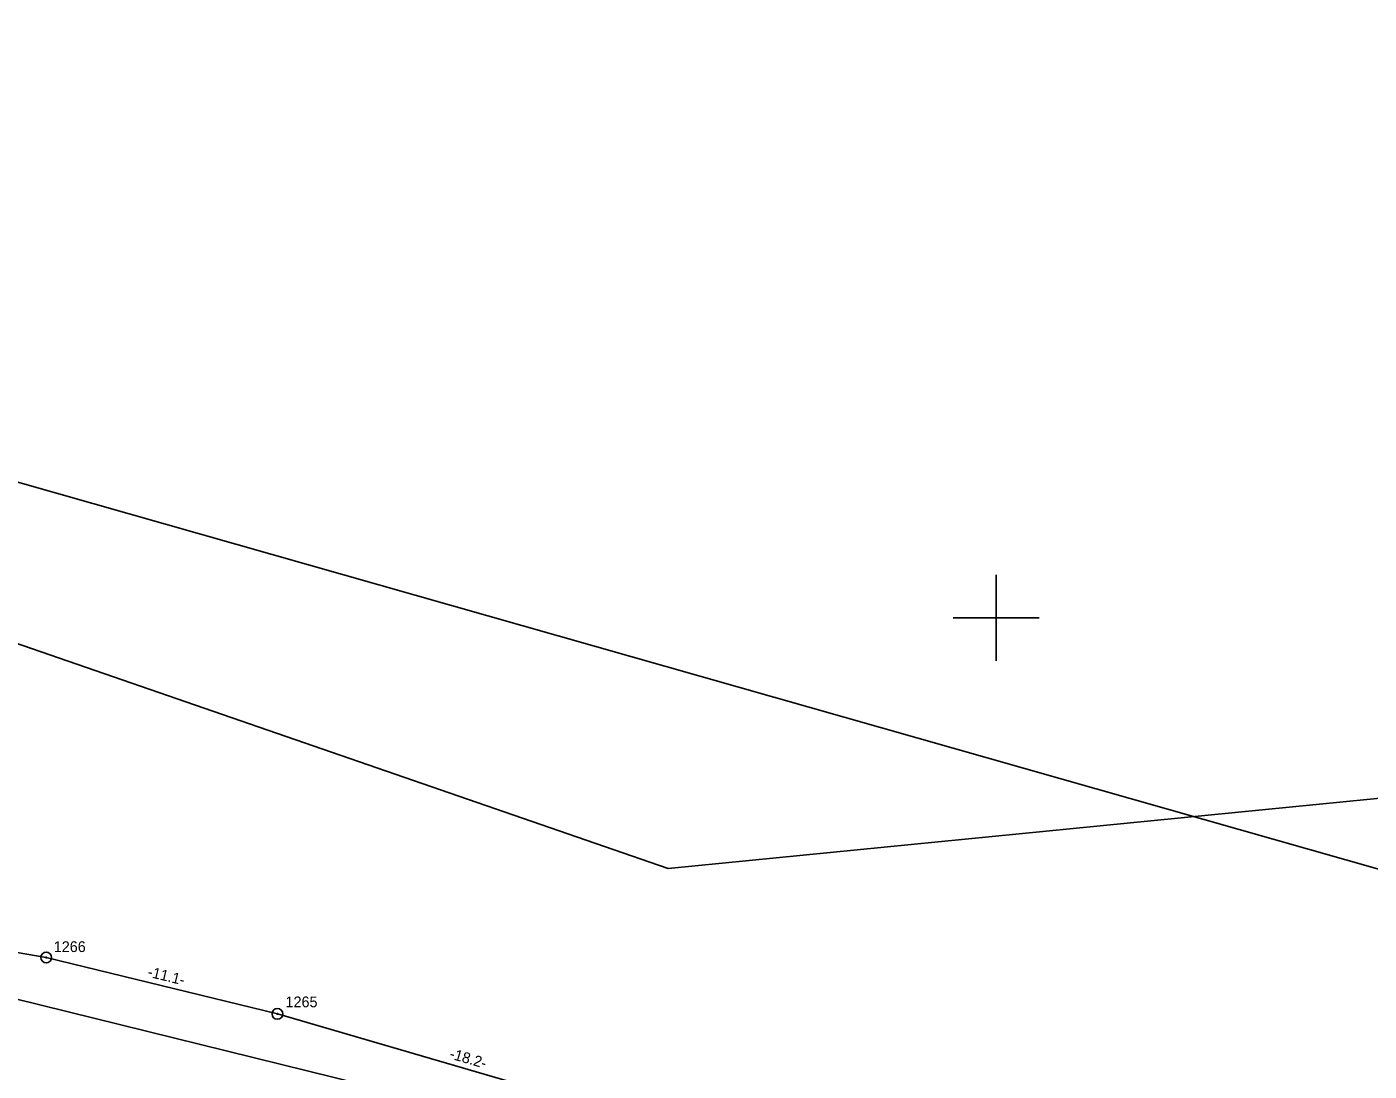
# Model space of a CAD drawing. Extents: x 528816 to 533196, y 6574767 to 6575847.
# Drawn here: x 532854.9 to 532917.3, y 6575128.9 to 6575177.5 of the extents above; entities that cross this region are included whole.
import ezdxf

# ---------------------------------------------------------------- set-up
doc = ezdxf.new("R2010")
doc.units = 0
for name, color, linetype in [('JOONSIDE', 7, 'Continuous'), ('KOORDPUNKT', 7, 'Continuous'), ('MOOTPIIR', 7, 'Continuous'), ('MPKAABEL', 7, 'Continuous'), ('PIIR', 7, 'Continuous'), ('TEE', 7, 'Continuous'), ('VORK', 7, 'Continuous')]:
    doc.layers.add(name, color=color, linetype=linetype)

msp = doc.modelspace()

# ---------------------------------------------------------------- linework, layer by layer
at = {"layer": 'KOORDPUNKT'}
for centre, radius in [((532855.818, 6575134.207), 0.25), ((532855.818, 6575134.207), 0.025), ((532855.818, 6575134.207), 0.0221), ((532855.818, 6575134.207), 0.0191), ((532855.818, 6575134.207), 0.0161), ((532855.818, 6575134.207), 0.0132), ((532855.818, 6575134.207), 0.0102), ((532855.818, 6575134.207), 0.00726), ((532855.818, 6575134.207), 0.0043), ((532866.569, 6575131.584), 0.25), ((532866.569, 6575131.584), 0.025), ((532866.569, 6575131.584), 0.0221), ((532866.569, 6575131.584), 0.0191), ((532866.569, 6575131.584), 0.0161), ((532866.569, 6575131.584), 0.0132), ((532866.569, 6575131.584), 0.0102), ((532866.569, 6575131.584), 0.00726), ((532866.569, 6575131.584), 0.0043)]:
    msp.add_circle(centre, radius, dxfattribs=at)
at = {"layer": 'MOOTPIIR'}
msp.add_lwpolyline([(532734.763, 6575190.351), (532974.53, 6575122.186), (532997.411, 6575124.093), (533003.131, 6575146.973), (532931.63, 6575227.055), (532866.802, 6575214.661), (532836.295, 6575249.935), (532910.656, 6575271.862), (532960.23, 6575261.375), (533047.938, 6575137.44), (533039.358, 6575100.259), (533162.763, 6575091.564), (533193.521, 6575061.912), (533196.177, 6575045.98), (532976, 6575065.453), (532847.876, 6575091.122), (532688.11, 6575148.656)], dxfattribs=at)
at = {"layer": 'MPKAABEL'}
msp.add_lwpolyline([(532821.032, 6575142.656), (532843.545, 6575136.776), (532852.647, 6575134.75), (532855.818, 6575134.207), (532866.569, 6575131.584), (532884.047, 6575126.491), (532893.783, 6575123.748), (532907.021, 6575119.623), (532915.186, 6575117.182), (532917.054, 6575116.902), (532926.903, 6575114.207)], dxfattribs=at)
msp.add_lwpolyline([(532821.032, 6575142.656), (532843.545, 6575136.776), (532852.647, 6575134.75), (532855.818, 6575134.207), (532866.569, 6575131.584), (532884.047, 6575126.491), (532893.783, 6575123.748), (532907.021, 6575119.623), (532915.186, 6575117.182), (532917.054, 6575116.902), (532926.903, 6575114.207)], dxfattribs=at)
at = {"layer": 'PIIR'}
for points in [[(532840.96, 6575206.52), (532809.85, 6575164.21), (532884.74, 6575138.35), (532933.71, 6575143.18), (532961.27, 6575180.53), (532953.02, 6575222.83), (532915.66, 6575247.24), (532873.19, 6575239.07)], [(532840.96, 6575206.52), (532809.85, 6575164.21), (532884.74, 6575138.35), (532933.71, 6575143.18), (532961.27, 6575180.53), (532953.02, 6575222.83), (532915.66, 6575247.24), (532873.19, 6575239.07)], [(532840.96, 6575206.52), (532873.19, 6575239.07), (532915.66, 6575247.24), (532953.02, 6575222.83), (532961.27, 6575180.53), (532933.71, 6575143.18), (532884.74, 6575138.35), (532809.85, 6575164.21)]]:
    msp.add_lwpolyline(points, close=True, dxfattribs=at)
at = {"layer": 'TEE'}
msp.add_lwpolyline([(532875.433, 6575127.09), (532821.967, 6575140.281), (532708.396, 6575175.535)], dxfattribs=at)
at = {"layer": 'VORK'}
for p, q in [((532900, 6575152), (532900, 6575148)), ((532898, 6575150), (532902, 6575150))]:
    msp.add_line(p, q, dxfattribs=at)

# ---------------------------------------------------------------- texts
at = {"layer": 'JOONSIDE'}
for s, rotation, p in [('-11.1-', 346.28899, (532860.5, 6575133.322)), ('-18.2-', 343.7561, (532874.538, 6575129.523))]:
    msp.add_text(s, height=0.5, rotation=rotation, dxfattribs=at).set_placement(p)
at = {"layer": 'KOORDPUNKT'}
for s, p in [('1266', (532856.169, 6575134.46)), ('1265', (532866.948, 6575131.893))]:
    msp.add_text(s, height=0.5, dxfattribs=at).set_placement(p)

doc.saveas('drawing.dxf')
